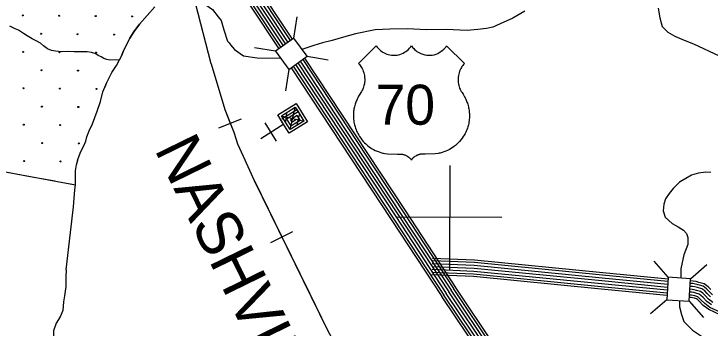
# Model space of a CAD drawing. Extents: x 1788175 to 1969470, y 584502 to 738744.
# Drawn here: x 1890113 to 1897454, y 666294 to 669612 of the extents above; entities that cross this region are included whole.
import ezdxf

# ---------------------------------------------------------------- set-up
doc = ezdxf.new("R2010")
doc.units = 0
for name, color, linetype in [('DESIGN - CONTOURS - Intermediate with optional Text', 7, 'Continuous'), ('DESIGN - EROSION CONTROL - Devices', 7, 'Continuous'), ('DESIGN - SCRATCH - User 1', 7, 'Continuous'), ('DESIGN - TRANSPORTATION - Text', 7, 'Continuous'), ('DESIGN - UTILITIES - Cable (Underground) with Text', 7, 'Continuous'), ('DESIGN - VEGETATION - Features with Text', 7, 'Continuous'), ('SURVEY - CENTERLINE - Preliminary Text', 7, 'Continuous'), ('SURVEY - CONTOURS - Index with Text', 7, 'Continuous'), ('SURVEY - DRAINAGE - Bridge Deck with Text', 7, 'Continuous'), ('SURVEY - DRAINAGE - Bridge Hydraulic Data - Points - Locators', 7, 'Continuous'), ('SURVEY - DRAINAGE - Storm Sewer', 7, 'Continuous'), ('SURVEY - VEGETATION - Features with Text', 7, 'Continuous')]:
    doc.layers.add(name, color=color, linetype=linetype)

msp = doc.modelspace()

# ---------------------------------------------------------------- linework, layer by layer
at = {"layer": 'DESIGN - CONTOURS - Intermediate with optional Text'}
for p, q in [((1892272.7, 668409.4), (1892514.3, 668505.5)), ((1892821.6, 667199.4), (1893055.1, 667313.6))]:
    msp.add_line(p, q, dxfattribs=at)
for points in [[(1892191.5, 669085.3), (1891961.4, 669991.4), (1891903.9, 670214.3), (1891853.6, 670365.3), (1891796.1, 670480.4), (1891652.2, 670710.5), (1891033.8, 671704.6)], [(1892191.5, 669085.3), (1892029.1, 669725)], [(1892191.5, 669085.3), (1892335.4, 668603.6), (1892430.7, 668363.9), (1892471.2, 668240.1), (1892531.6, 668110.4), (1892646.5, 667852.9), (1893419.9, 666272.3)], [(1892191.5, 669085.3), (1892335.4, 668603.6), (1892393.5, 668457.5)], [(1892393.5, 668457.5), (1892430.7, 668363.9), (1892471.2, 668240.1), (1892531.6, 668110.4), (1892646.5, 667852.9), (1892648.3, 667849.3)], [(1892648.3, 667849.3), (1892938.3, 667256.5)], [(1892938.3, 667256.5), (1893228.4, 666663.7)], [(1893228.4, 666663.7), (1893419.9, 666272.3), (1893520.5, 666086.8), (1893526, 666074.7)]]:
    msp.add_lwpolyline(points, dxfattribs=at)
at = {"layer": 'DESIGN - EROSION CONTROL - Devices'}
for centre in [(1890205.7, 669596.2), (1890590.2, 669592.4), (1890974.8, 669588.7), (1891359.4, 669585), (1890399.8, 669402), (1890784.4, 669398.3), (1891168.9, 669394.6), (1890209.4, 669211.6), (1890594, 669207.9), (1890978.5, 669204.2), (1890403.6, 669017.5), (1890788.1, 669013.7), (1890213.2, 668827.1), (1890597.7, 668823.3), (1890982.3, 668819.6), (1890407.3, 668632.9), (1890791.9, 668629.2), (1890216.9, 668442.5), (1890601.4, 668438.8), (1890411, 668248.4), (1890795.6, 668244.6), (1890220.6, 668058), (1890605.2, 668054.2)]:
    msp.add_circle(centre, 5.28, dxfattribs=at)
at = {"layer": 'DESIGN - SCRATCH - User 1'}
for points in [[(1891226.3, 669127.5), (1891226.8, 669127.7), (1891250.4, 669175.9), (1891266.1, 669216), (1891285.8, 669256.1), (1891335, 669356.4), (1891376.4, 669424.7), (1891437.7, 669505.1), (1891597.3, 669687.4)], [(1890761.1, 667807.5), (1890762, 667874.6), (1890761.5, 667956.6), (1890773.1, 668018.7), (1890790.7, 668084.8), (1890818.1, 668159), (1890847.7, 668213.2), (1890869.3, 668267.3), (1890882.9, 668315.4), (1890906.5, 668377.6), (1890939.9, 668449.8), (1890990.9, 668586.1), (1891026.2, 668686.4), (1891051.4, 668790.5), (1891092.7, 668888.8), (1891145.8, 668995.2), (1891195.2, 669067.5), (1891226.3, 669127.5)], [(1888294.4, 668895.3), (1888302.3, 668837), (1889054.6, 668737.6), (1889294, 668679.2), (1889722.4, 668604.2), (1889617.7, 668018.9), (1890761.1, 667807.5)]]:
    msp.add_lwpolyline(points, dxfattribs=at)
at = {"layer": 'DESIGN - TRANSPORTATION - Text'}
for points in [[(1891226.3, 669127.5), (1891226.8, 669127.7), (1891250.4, 669175.9), (1891266.1, 669216), (1891285.8, 669256.1), (1891335, 669356.4), (1891376.4, 669424.7), (1891437.7, 669505.1), (1891597.3, 669687.4)], [(1892112, 669724.6), (1892206.4, 669660.2), (1892266.5, 669582.9), (1892296.6, 669544.3), (1892326.6, 669445.6), (1892365.2, 669325.4), (1892382.4, 669308.3), (1892395.3, 669286.8), (1892438.2, 669235.3), (1892532.6, 669170.9), (1892678.5, 669149.5), (1892925, 669145.4)], [(1896906.9, 669672.8), (1896923.7, 669572.1), (1896948.9, 669479.7), (1897007.7, 669420.9), (1897083.3, 669378.9), (1897181.6, 669335)], [(1895500.2, 669641.3), (1895374.2, 669565.7), (1895239.8, 669507), (1895164.2, 669473.4), (1895097, 669456.6), (1895004.7, 669448.2), (1894892.8, 669438.2), (1894814.1, 669440.4), (1894674.9, 669449.4), (1894463.7, 669444.9), (1894263.8, 669453.9), (1894077.4, 669451.7), (1893922.4, 669442.7), (1893715.7, 669402.2), (1893587.7, 669366.3), (1893467.8, 669330.6), (1893367, 669305.4), (1893274.6, 669280.2), (1893148.6, 669238.2)], [(1891226.3, 669128.8), (1891125.1, 669123.7), (1891092.1, 669132.1), (1891059.2, 669142.5), (1891032.5, 669158.3), (1891001.9, 669174.5), (1890977.1, 669190.2), (1890930.7, 669205.5), (1890883.8, 669213), (1890824.5, 669211.5), (1890749.6, 669211.2), (1890672.9, 669215), (1890615.6, 669213.3), (1890550.8, 669218.2), (1890508, 669227.3), (1890465.6, 669244.4), (1890425.9, 669275), (1890392, 669303.2), (1890348.1, 669328.3), (1890303.9, 669347.4), (1890250.5, 669379.1), (1890212.4, 669403.7), (1890161.3, 669441.1), (1890126.7, 669455.6), (1890071, 669481.5)], [(1897181.6, 669335), (1897278.4, 669296)], [(1897278.4, 669296), (1897549.3, 669167.9)], [(1890662.3, 666909.9), (1890708.5, 667302.3), (1890740.4, 667576.4), (1890754.1, 667754.5), (1890761.1, 667807.5), (1890762, 667874.6), (1890761.5, 667956.6), (1890773.1, 668018.7), (1890790.7, 668084.8), (1890818.1, 668159), (1890847.7, 668213.2), (1890869.3, 668267.3), (1890882.9, 668315.4), (1890906.5, 668377.6), (1890939.9, 668449.8), (1890990.9, 668586.1), (1891026.2, 668686.4), (1891051.4, 668790.5), (1891092.7, 668888.8), (1891145.8, 668995.2), (1891195.2, 669067.5), (1891226.3, 669127.5)], [(1897463.8, 667937.3), (1897409.9, 667939.7), (1897333.9, 667932.2), (1897257.7, 667910.7), (1897197.5, 667875.1), (1897133.2, 667835.6), (1897064.7, 667770), (1897022.3, 667716.2), (1896985.9, 667660.4), (1896965.5, 667604.5), (1896960.9, 667532.5), (1896982.4, 667464.3), (1897055.9, 667399.7), (1897117.5, 667363.2), (1897173.3, 667328.8), (1897205, 667292.5), (1897220.7, 667252.3), (1897220.1, 667178.3), (1897179.2, 667066.5), (1897158.6, 666988.5), (1897146.1, 666920.5), (1897145.5, 666834.5), (1897147.8, 666821.9)], [(1890662.3, 666909.9), (1890658.8, 666835.9), (1890659.4, 666733.9), (1890646.1, 666635.8), (1890634.5, 666571.7), (1890627.1, 666481.7), (1890599.6, 666413.5), (1890558.1, 666347.2), (1890530.7, 666265), (1890529.2, 666187), (1890535.8, 666081.1), (1890528.3, 666009), (1890481.2, 665890.7), (1890404.1, 665788.2), (1890346.8, 665707.8), (1890275.4, 665641.3), (1890184.5, 665526.7), (1890117.2, 665450.3), (1890056, 665355.9), (1890002.8, 665247.5), (1889967.3, 665191.3)], [(1897130.8, 666585), (1897130.8, 666520.4), (1897151.8, 666436.4), (1897177, 666365), (1897269.4, 666272.6), (1897407.2, 666179.8), (1897530.7, 666128.8), (1897672.2, 666069.8), (1897825.6, 665998.6), (1897978.9, 665911.4), (1898104.2, 665832.4), (1898233.4, 665741.4), (1898330.7, 665654.6), (1898430.1, 665571.8), (1898541.4, 665490.9), (1898670.7, 665407.9), (1898754.2, 665351.3), (1898823.8, 665304.7), (1898905.3, 665244.1), (1898940.8, 665175.8), (1898937.9, 665063.7), (1898905.4, 664999.8), (1898858.7, 664944)]]:
    msp.add_lwpolyline(points, dxfattribs=at)
at = {"layer": 'DESIGN - UTILITIES - Cable (Underground) with Text'}
msp.add_line((1892757.5, 668461.7), (1892878.1, 668268), dxfattribs=at)
for points in [[(1892951.1, 668445.4), (1892955.3, 668448.1), (1892895.1, 668544.9), (1893088.7, 668665.4), (1893209.3, 668471.7), (1893015.6, 668351.2), (1892925.2, 668496.5), (1892928.6, 668498.6)], [(1892937.3, 668504), (1893094.6, 668601.9), (1893170, 668480.9), (1893024.7, 668390.5), (1892934.3, 668535.8), (1893079.6, 668626.1), (1893109.7, 668577.7), (1892988.7, 668502.4), (1893033.9, 668429.8), (1893130.7, 668490), (1893100.6, 668538.4), (1893028, 668493.3), (1893043, 668469), (1893091.4, 668499.2)], [(1892980.8, 668477.4), (1892989.4, 668568.6)], [(1893026.7, 668392.7), (1893078.5, 668624.1)], [(1892933.4, 668537.2), (1893171.9, 668479.6)], [(1893101, 668438.9), (1893124.7, 668549.8)], [(1892715, 668295.7), (1892960.3, 668451.2)]]:
    msp.add_lwpolyline(points, dxfattribs=at)
at = {"layer": 'SURVEY - CENTERLINE - Preliminary Text'}
for points in [[(1889745, 674364.3), (1889909.7, 674114.1), (1891806.9, 671218.8), (1893047.4, 669344.5)], [(1889647, 674299.1), (1889811.4, 674049.4), (1891708.6, 671154.1), (1892951.9, 669275.5)], [(1889672.4, 674316.9), (1889837.3, 674066.5), (1891734.5, 671171.1), (1892977, 669293.7)], [(1889697.9, 674334.5), (1889863.2, 674083.5), (1891760.4, 671188.2), (1893002.2, 669311.8)], [(1889724.8, 674350.1), (1889889.1, 674100.5), (1891786.2, 671205.2), (1893027.3, 669330)], [(1889599.2, 674268.5), (1889763.9, 674018.3), (1891661.2, 671122.9), (1892905.8, 669242.3)], [(1889620.6, 674282.9), (1889785.4, 674032.4), (1891682.7, 671137), (1892926.7, 669257.4)], [(1893082.8, 669077), (1894138.7, 667472.3), (1894671.9, 666659.8)], [(1893107.9, 669095.1), (1894164.7, 667489.3), (1894697.8, 666676.9)], [(1893133.1, 669113.3), (1894190.6, 667506.3), (1894723.7, 666693.9)], [(1893158.3, 669131.5), (1894216.5, 667523.3), (1894749.6, 666710.9)], [(1893178.3, 669145.9), (1894237.1, 667536.9), (1894770.3, 666724.4)], [(1893036.8, 669043.7), (1894091.3, 667441.1), (1894624.5, 666628.7)], [(1893057.6, 669058.8), (1894112.8, 667455.3), (1894646, 666642.8)], [(1898027.3, 661750.8), (1897800.2, 662102.8), (1897652.3, 662335.8), (1897371.7, 662778.4), (1897148.2, 663126.7), (1896885.3, 663533.3), (1896574.7, 664008.6), (1896202.8, 664564.2), (1895772.3, 665205.5), (1895189.4, 666100.6), (1894770.7, 666725.7)], [(1897930.4, 661682.1), (1897700.2, 662038.7), (1897552, 662272.2), (1897271.6, 662714.6), (1897048.4, 663062.4), (1896785.8, 663468.6), (1896475.7, 663943.1), (1896104.2, 664498.1), (1895673.2, 665140), (1895090.4, 666035.1), (1894672, 666659.6)], [(1897955.7, 661700.1), (1897726.3, 662055.5), (1897578.2, 662288.8), (1897297.7, 662731.2), (1897074.5, 663079.2), (1896811.7, 663485.5), (1896501.5, 663960.2), (1896130, 664515.4), (1895699.1, 665157.1), (1895116.2, 666052.2), (1894697.8, 666676.9)], [(1897981, 661718), (1897752.4, 662072.2), (1897604.4, 662305.4), (1897323.9, 662747.9), (1897100.6, 663096), (1896837.7, 663502.4), (1896527.4, 663977.3), (1896155.7, 664532.7), (1895725, 665174.2), (1895142.1, 666069.3), (1894723.5, 666694.1)], [(1898006.3, 661735.9), (1897778.6, 662088.9), (1897630.5, 662322), (1897350, 662764.6), (1897126.6, 663112.8), (1896863.7, 663519.3), (1896553.3, 663994.4), (1896181.5, 664549.9), (1895750.8, 665191.3), (1895168, 666086.4), (1894749.3, 666711.4)], [(1897884.8, 661649.9), (1897653.3, 662008.7), (1897505, 662242.3), (1897224.6, 662684.6), (1897001.6, 663032.2), (1896739, 663438.2), (1896429.2, 663912.3), (1896057.9, 664467.1), (1895626.8, 665109.3), (1895043.9, 666004.4), (1894625.8, 666628.6)], [(1897905, 661664.2), (1897674.1, 662022), (1897525.8, 662255.5), (1897245.4, 662697.9), (1897022.4, 663045.6), (1896759.8, 663451.7), (1896449.8, 663926), (1896078.5, 664480.9), (1895647.4, 665122.9), (1895064.5, 666018.1), (1894646.3, 666642.3)]]:
    msp.add_lwpolyline(points, dxfattribs=at)
at = {"layer": 'SURVEY - CONTOURS - Index with Text'}
for points in [[(1897011.3, 666811.8), (1896322, 666879.7), (1894971.1, 667011.7), (1894527.1, 667030.2)], [(1897007.5, 666755.1), (1896316.5, 666823.2), (1894967.2, 666955.1), (1894524.7, 666973.6)], [(1897009.6, 666786.1), (1896319.5, 666854.1), (1894969.3, 666986.1), (1894526, 667004.5)], [(1897001.3, 666662.3), (1896307.4, 666730.7), (1894960.7, 666862.3), (1894520.8, 666880.6)], [(1897003.4, 666693.2), (1896310.4, 666761.5), (1894962.9, 666893.3), (1894522.1, 666911.6)], [(1897005.5, 666724.2), (1896313.5, 666792.4), (1894965, 666924.2), (1894523.4, 666942.6)], [(1896999.7, 666637.6), (1896305, 666706.1), (1894959, 666837.7), (1894519.8, 666855.9)], [(1897460, 666623.5), (1897423.8, 666660.3), (1897397.5, 666686.3), (1897366.2, 666708.9), (1897320.7, 666723), (1897295.1, 666729.6), (1897269.9, 666734.3), (1897244.3, 666735.4)], [(1897480.5, 666646.9), (1897445.7, 666682.2), (1897417.6, 666710), (1897380.2, 666737.1), (1897329.2, 666752.8), (1897301.9, 666759.8), (1897273.5, 666765.2), (1897246.4, 666766.3)], [(1897463.9, 666700.4), (1897434.3, 666729.7), (1897391.9, 666760.4), (1897336.2, 666777.5), (1897307.5, 666785), (1897276.4, 666790.8), (1897248.1, 666792)], [(1897469.3, 666539), (1897419.1, 666576.7), (1897379.9, 666616.5), (1897357.3, 666638.9), (1897338.2, 666652.7), (1897303.8, 666663.3), (1897281.6, 666669), (1897262.8, 666672.6), (1897240.2, 666673.5)], [(1897485.2, 666565.8), (1897439.5, 666600.1), (1897401.8, 666638.4), (1897377.4, 666662.6), (1897352.2, 666680.8), (1897312.3, 666693.1), (1897288.4, 666699.3), (1897266.4, 666703.5), (1897242.3, 666704.5)], [(1897560, 666435.8), (1897440.6, 666490.9), (1897382.3, 666534.7), (1897340.4, 666577.2), (1897321.2, 666596.2), (1897313, 666602.2), (1897288.7, 666609.7), (1897269.4, 666614.6), (1897256.5, 666617.1), (1897236.5, 666617.9)], [(1897567.7, 666459.5), (1897453.3, 666512.2), (1897398.6, 666553.3), (1897357.9, 666594.6), (1897337.2, 666615.1), (1897324.1, 666624.6), (1897295.4, 666633.4), (1897274.8, 666638.8), (1897259.3, 666641.7), (1897238.2, 666642.6)]]:
    msp.add_lwpolyline(points, dxfattribs=at)
at = {"layer": 'SURVEY - DRAINAGE - Bridge Deck with Text'}
for points in [[(1893746.5, 669089.4), (1893933.9, 669275.9), (1893943.7, 669262.1), (1893956, 669247.3), (1893968, 669235.2), (1893979.3, 669225.3), (1893991.6, 669215.9), (1894004.5, 669207.5), (1894016.9, 669200.5), (1894031.4, 669193.6), (1894044.5, 669188.4), (1894060.9, 669183.2), (1894076.5, 669179.5), (1894093, 669176.9), (1894110.7, 669175.5), (1894118.7, 669175.3), (1894126.8, 669175.4), (1894134.7, 669175.8), (1894144.8, 669176.8), (1894155.2, 669178.2), (1894168.6, 669180.8), (1894181.1, 669184.1), (1894199.3, 669190.2), (1894216.6, 669197.7), (1894233.1, 669206.6), (1894247, 669215.7), (1894260.7, 669226.1), (1894274, 669238.1), (1894286, 669250.7), (1894297.2, 669264.6), (1894305.1, 669275.9), (1894312, 669265.9), (1894320.7, 669254.7), (1894328.7, 669245.7), (1894338, 669236.3), (1894349.7, 669226), (1894362.1, 669216.5), (1894375.2, 669207.8), (1894388.9, 669200.1), (1894404.8, 669192.6), (1894423.4, 669185.7), (1894444.7, 669180.2), (1894465.6, 669176.7), (1894483.7, 669175.4), (1894503.5, 669175.7), (1894523.7, 669177.8), (1894543.9, 669181.8), (1894566.2, 669188.6), (1894584, 669195.9), (1894598.5, 669203.3), (1894615.5, 669213.9), (1894629.7, 669224.4), (1894645.6, 669238.5), (1894656.3, 669249.7), (1894666.2, 669261.6), (1894676.2, 669275.9), (1894863, 669089.4)], [(1893746.5, 669089.4), (1893755.6, 669078.8), (1893763.8, 669068.1), (1893771.4, 669056.9), (1893777.7, 669046.7), (1893784.5, 669034.2), (1893791, 669020.3), (1893796.7, 669006.3), (1893801.8, 668990.9), (1893805.6, 668976.4), (1893808.8, 668960.4), (1893811.1, 668942.7), (1893812.2, 668921), (1893811.8, 668904.6), (1893810.4, 668888.7), (1893808.3, 668874.7), (1893804.4, 668856.4), (1893800.5, 668842.6), (1893796, 668829.5), (1893791, 668817.4), (1893786.2, 668807), (1893778.5, 668793.3), (1893771.2, 668780.7), (1893760.8, 668763), (1893747.9, 668742), (1893744.2, 668736), (1893738.3, 668724.9), (1893731.7, 668711.8), (1893727.5, 668702.7), (1893722.7, 668691.4), (1893718.7, 668681), (1893714.7, 668670.1), (1893710.9, 668658.3), (1893707.2, 668645.7), (1893703.7, 668632.3), (1893701.2, 668621.1), (1893698.9, 668609.1), (1893696.9, 668597.2), (1893695.2, 668584.4), (1893694, 668572.9), (1893693.2, 668561.3), (1893692.7, 668550.4), (1893692.5, 668539.3), (1893692.7, 668526.8), (1893693.1, 668515.3), (1893694.1, 668500.8), (1893695.8, 668485.6), (1893698.1, 668470.3), (1893700.8, 668455.6), (1893704.5, 668439.3), (1893709.8, 668420.2), (1893714.4, 668405.7), (1893720.9, 668388.1), (1893726.8, 668374.4), (1893731.9, 668362.8), (1893739.2, 668348.2), (1893749, 668330.7), (1893758.1, 668316), (1893770.1, 668298.5), (1893782.6, 668282.1), (1893796.4, 668265.9), (1893810.9, 668250.5), (1893823.4, 668238.6), (1893840.3, 668223.8), (1893860, 668208.5), (1893884.2, 668192.2), (1893904.5, 668180.4), (1893923.9, 668170.4), (1893942, 668162.3), (1893962.8, 668154.3), (1893982, 668148), (1894001.4, 668142.6), (1894011.3, 668140.3), (1894023.9, 668138.7), (1894054, 668136), (1894159.6, 668132.7), (1894207.3, 668130.3), (1894211.8, 668129.7), (1894216.6, 668128.6), (1894221.8, 668127.3), (1894226.8, 668125.8), (1894231.6, 668124.3), (1894236.2, 668122.6), (1894241.5, 668120.4), (1894245.9, 668118.5), (1894251, 668116), (1894254.9, 668113.9), (1894258.9, 668111.6), (1894267.5, 668106.2), (1894276.6, 668099.5), (1894285.2, 668092.1), (1894292.8, 668084.6), (1894299.2, 668077.3), (1894304.7, 668069)], [(1894863, 669089.4), (1894853.9, 669078.8), (1894845.7, 669068.1), (1894838.1, 669056.9), (1894831.8, 669046.7), (1894824.9, 669034.2), (1894818.4, 669020.3), (1894812.8, 669006.3), (1894807.7, 668990.9), (1894803.9, 668976.4), (1894800.7, 668960.4), (1894798.4, 668942.7), (1894797.3, 668921), (1894797.7, 668904.6), (1894799.1, 668888.7), (1894801.1, 668874.7), (1894805.1, 668856.4), (1894809, 668842.6), (1894813.5, 668829.5), (1894818.4, 668817.4), (1894823.2, 668807), (1894831, 668793.3), (1894838.2, 668780.7), (1894848.7, 668763), (1894861.5, 668742), (1894865.2, 668736), (1894871.2, 668724.9), (1894877.7, 668711.8), (1894881.9, 668702.7), (1894886.7, 668691.4), (1894890.8, 668681), (1894894.7, 668670.1), (1894898.6, 668658.3), (1894902.3, 668645.7), (1894905.8, 668632.3), (1894908.3, 668621.1), (1894910.6, 668609.1), (1894912.5, 668597.2), (1894914.3, 668584.4), (1894915.4, 668572.9), (1894916.3, 668561.3), (1894916.8, 668550.4), (1894916.9, 668539.3), (1894916.8, 668526.8), (1894916.4, 668515.3), (1894915.3, 668500.8), (1894913.6, 668485.6), (1894911.4, 668470.3), (1894908.6, 668455.6), (1894905, 668439.3), (1894899.7, 668420.2), (1894895, 668405.7), (1894888.6, 668388.1), (1894882.6, 668374.4), (1894877.6, 668362.8), (1894870.3, 668348.2), (1894860.5, 668330.7), (1894851.4, 668316), (1894839.4, 668298.5), (1894826.8, 668282.1), (1894813, 668265.9), (1894798.5, 668250.5), (1894786.1, 668238.6), (1894769.2, 668223.8), (1894749.4, 668208.5), (1894725.2, 668192.2), (1894705, 668180.4), (1894685.5, 668170.4), (1894667.5, 668162.3), (1894646.7, 668154.3), (1894627.4, 668148), (1894608.1, 668142.6), (1894598.2, 668140.3), (1894585.5, 668138.7), (1894555.4, 668136), (1894449.8, 668132.7), (1894402.2, 668130.3), (1894397.7, 668129.7), (1894392.8, 668128.6), (1894387.7, 668127.3), (1894382.7, 668125.8), (1894377.9, 668124.3), (1894373.3, 668122.6), (1894368, 668120.4), (1894363.6, 668118.5), (1894358.5, 668116), (1894354.6, 668113.9), (1894350.5, 668111.6), (1894342, 668106.2), (1894332.9, 668099.5), (1894324.3, 668092.1), (1894316.7, 668084.6), (1894310.3, 668077.3), (1894304.7, 668069)]]:
    msp.add_lwpolyline(points, dxfattribs=at)
at = {"layer": 'SURVEY - DRAINAGE - Bridge Hydraulic Data - Points - Locators'}
for p, q in [((1894709.6, 668013.1), (1894707.3, 666913.1)), ((1895258.5, 667461.9), (1894158.5, 667464.2))]:
    msp.add_line(p, q, dxfattribs=at)
at = {"layer": 'SURVEY - DRAINAGE - Storm Sewer'}
for p, q in [((1893065, 669357.2), (1893101.2, 669581.5)), ((1892872.4, 669218.2), (1892648.2, 669254.3)), ((1893204.2, 669164.6), (1893428.4, 669128.4)), ((1893011.5, 669025.6), (1892975.3, 668801.3)), ((1897012.6, 666831), (1896863.1, 667001.9)), ((1897249.7, 666815.2), (1897420.6, 666964.7)), ((1896996.8, 666593.9), (1896825.9, 666444.3)), ((1897233.9, 666578.1), (1897383.4, 666407.2))]:
    msp.add_line(p, q, dxfattribs=at)
for points in [[(1892872.4, 669218.2), (1893011.5, 669025.5), (1893204.2, 669164.6), (1893065, 669357.2)], [(1897249.7, 666815.2), (1897012.6, 666831), (1896996.8, 666593.9), (1897233.9, 666578.1)]]:
    msp.add_lwpolyline(points, close=True, dxfattribs=at)
at = {"layer": 'SURVEY - VEGETATION - Features with Text'}
for points in [[(1891597.3, 669687.4), (1891437.7, 669505.1), (1891376.4, 669424.7), (1891335, 669356.4), (1891285.8, 669256.1), (1891266.1, 669216), (1891250.4, 669175.9), (1891226.8, 669127.7), (1891226.3, 669127.5)], [(1891597.3, 669687.4), (1891437.7, 669505.1), (1891424.5, 669487.8)], [(1891339.8, 669364.3), (1891335, 669356.4), (1891285.8, 669256.1), (1891266.1, 669216), (1891250.4, 669175.9), (1891226.8, 669127.7), (1891226.3, 669127.5)], [(1890761.1, 667807.5), (1890762, 667874.6), (1890761.5, 667956.6), (1890773.1, 668018.7), (1890790.7, 668084.8), (1890818.1, 668159), (1890847.7, 668213.2), (1890869.3, 668267.3), (1890882.9, 668315.4), (1890906.5, 668377.6), (1890939.9, 668449.8), (1890990.9, 668586.1), (1891026.2, 668686.4), (1891051.4, 668790.5), (1891092.7, 668888.8), (1891145.8, 668995.2), (1891195.2, 669067.5), (1891226.3, 669127.5)], [(1891073.5, 668843.2), (1891092.7, 668888.8), (1891145.8, 668995.2), (1891195.2, 669067.5), (1891198.9, 669074.6)], [(1891198.9, 669074.6), (1891226.3, 669127.5)], [(1888302.3, 668837), (1889054.6, 668737.6), (1889294, 668679.2), (1889722.4, 668604.2), (1889617.7, 668018.9), (1890761.1, 667807.5)], [(1890940.7, 668451.8), (1890990.9, 668586.1), (1891026.2, 668686.4), (1891029.5, 668700.3)], [(1890844.1, 668206.6), (1890847.7, 668213.2), (1890869.3, 668267.3), (1890882.9, 668315.4), (1890906.5, 668377.6), (1890939.9, 668449.8), (1890940.7, 668451.8)], [(1890761.1, 667807.5), (1890762, 667874.6), (1890761.5, 667956.6), (1890773.1, 668018.7), (1890786.4, 668068.6)], [(1890024, 667943.8), (1890283.6, 667895.8)], [(1890283.6, 667895.8), (1890543.2, 667847.8)], [(1890690.7, 667820.5), (1890761.1, 667807.5)]]:
    msp.add_lwpolyline(points, dxfattribs=at)

# ---------------------------------------------------------------- texts
at = {"layer": 'DESIGN - VEGETATION - Features with Text'}
msp.add_text('NASHVILLE', height=475, rotation=296.07321, dxfattribs=at).set_placement((1891590.4, 668183.8))
at = {"layer": 'SURVEY - DRAINAGE - Bridge Deck with Text'}
msp.add_text('70', height=422.4, dxfattribs=at).set_placement((1893925.6, 668442.1))

doc.saveas('drawing.dxf')
